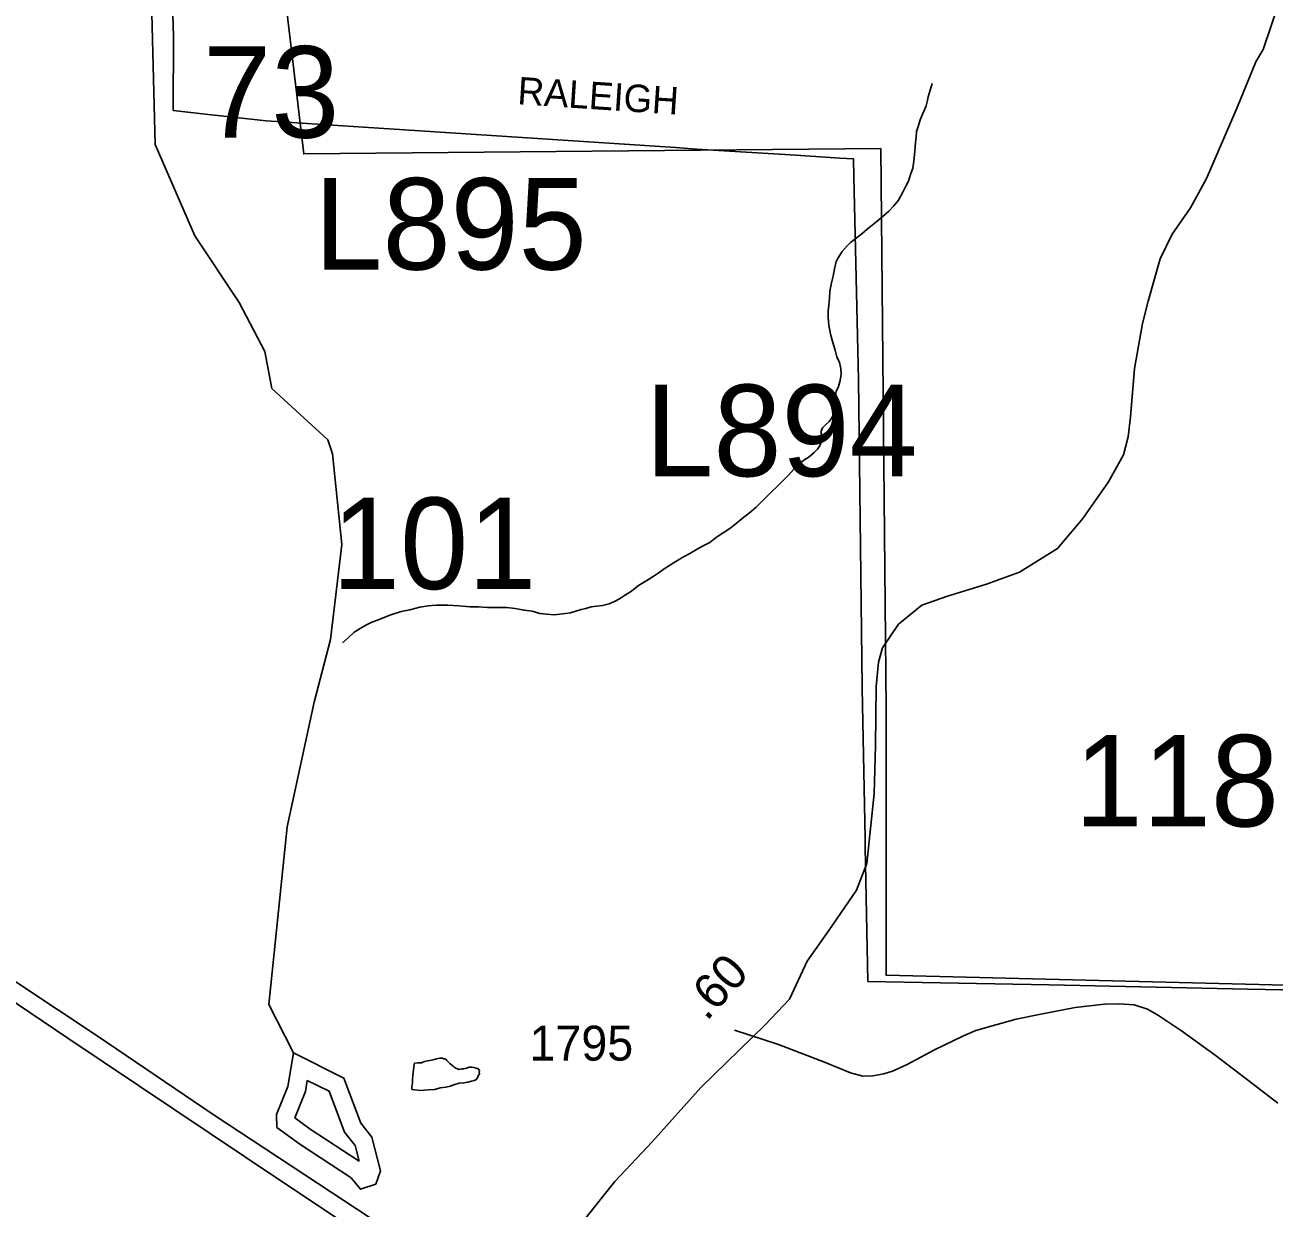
# Model space of a CAD drawing. Extents: x 2001466 to 2224147, y 644118 to 847247.
# Drawn here: x 2062885 to 2067362, y 761293 to 765535 of the extents above; entities that cross this region are included whole.
import ezdxf

# ---------------------------------------------------------------- set-up
doc = ezdxf.new("R2010")
doc.units = 0
for name, color, linetype in [('Exist Boundary Land Use Park State Division NC Parks and Recreation', 7, 'Continuous'), ('Exist Boundary Political City Limit New', 7, 'Continuous'), ('Exist Boundary Political City Limit New Label', 7, 'Continuous'), ('Exist Hydrographic Buffer Line', 7, 'Continuous'), ('Exist Hydrographic Creek Single Shore', 7, 'Continuous'), ('Exist Hydrographic Lake Shore', 7, 'Continuous'), ('Exist Hydrographic Misc Water Feature', 7, 'Continuous'), ('Exist Road Non-System Type 51', 7, 'Continuous'), ('Exist Road Primary Interstate Divided Center Attributed', 7, 'Continuous'), ('Exist Road Primary Interstate Structure Cantilever Sign Number Label', 7, 'Continuous'), ('Exist Road Secondary Mileage Hundredths English Label', 7, 'Continuous'), ('Exist Road Secondary Structure Standard Bridge Number Label', 7, 'Continuous'), ('Exist Road Secondary Type 41 Attributed', 7, 'Continuous'), ('Exist Road Secondary Type 51 Number Label', 7, 'Continuous'), ('Map Preparation Boundary City Limit Buffer Line', 7, 'Continuous')]:
    doc.layers.add(name, color=color, linetype=linetype)

msp = doc.modelspace()

# ---------------------------------------------------------------- linework, layer by layer
at = {"layer": 'Exist Boundary Land Use Park State Division NC Parks and Recreation'}
for p, q in [((2064502.7, 765142), (2065216.2, 765094.9)), ((2065648.3, 765067.4), (2065805.6, 765057.5)), ((2065897.2, 762587), (2065906.7, 762105.2))]:
    msp.add_line(p, q, dxfattribs=at)
for points in [[(2063398.3, 766096.3), (2063417.9, 765494.2), (2063416.5, 765228.2), (2063521.5, 765216.6)], [(2063521.5, 765216.6), (2063749.7, 765191.4), (2064502.7, 765142)], [(2065216.2, 765094.9), (2065291.7, 765089.9), (2065648.3, 765067.4)], [(2065805.6, 765057.5), (2065855, 765054.4), (2065856.4, 764991.2)], [(2065856.4, 764991.2), (2065872.8, 764264), (2065884.8, 763262.5), (2065886, 763161.2)], [(2065886, 763161.2), (2065886.1, 763155.6), (2065896.6, 762619.8), (2065897.2, 762587)], [(2065906.7, 762105.2), (2066556.5, 762093.9), (2067268.1, 762077.3), (2068263.8, 762059)]]:
    msp.add_lwpolyline(points, dxfattribs=at)
at = {"layer": 'Exist Boundary Political City Limit New'}
msp.add_lwpolyline([(2063691.1, 766698.9), (2063884.4, 765072.2), (2065952.4, 765091.6), (2065971.8, 763082.4), (2065971.8, 762128), (2068310.2, 762070), (2068561.5, 762456.4), (2068832.1, 762514.4), (2068928.8, 762398.4), (2069044.8, 762012.1), (2070088.4, 761181.3), (2070359, 761200.6), (2070511, 761327.2), (2070464.5, 758292.3), (2071117.2, 758290.2)], dxfattribs=at)
at = {"layer": 'Exist Hydrographic Buffer Line'}
for points in [[(2063852.4, 761616), (2063890.3, 761710.8), (2063897, 761750.9)], [(2063897, 761750.9), (2063975.7, 761711.6), (2064030.7, 761564.9), (2064068.5, 761517.5), (2064082.5, 761461.6)], [(2064082.5, 761461.6), (2063907.4, 761576), (2063852.4, 761616)]]:
    msp.add_lwpolyline(points, dxfattribs=at)
at = {"layer": 'Exist Hydrographic Creek Single Shore'}
msp.add_lwpolyline([(2063846.9, 761849.4), (2063758.9, 762023.1), (2063824.3, 762659.9), (2063922, 763106.7), (2063980, 763331.8), (2064021.1, 763672.2), (2063987, 763997.7), (2063971, 764047.3), (2063770.1, 764231.8), (2063745.1, 764363.6), (2063653, 764539.3), (2063494.1, 764778.8), (2063352, 765106.6), (2063333.9, 765812.3), (2063366.9, 766021.6), (2063398.3, 766096.3)], dxfattribs=at)
at = {"layer": 'Exist Hydrographic Lake Shore'}
for points in [[(2063786.9, 761628.8), (2063826.8, 761728.6), (2063846.9, 761849.4)], [(2063846.9, 761849.4), (2064028.1, 761758.8), (2064088.5, 761597.7), (2064128.7, 761547.3), (2064158.9, 761426.5), (2064142.1, 761378.7)], [(2064142.1, 761378.7), (2064087.5, 761360.7), (2064053.8, 761402), (2063870.1, 761522), (2063787.6, 761582), (2063786.9, 761628.8)]]:
    msp.add_lwpolyline(points, dxfattribs=at)
at = {"layer": 'Exist Hydrographic Misc Water Feature'}
for points in [[(2066136.6, 765325.1), (2066123, 765276.8), (2066118.7, 765258.8), (2066115, 765244.8), (2066108.9, 765230.7), (2066103.4, 765217), (2066093.3, 765195), (2066087.4, 765174.8), (2066081.2, 765153), (2066079.2, 765131), (2066077.5, 765113), (2066075.1, 765080.9), (2066071.6, 765046.9), (2066067.7, 765020.8), (2066059.3, 764998.9), (2066051.9, 764974.8), (2066043.7, 764958.6), (2066031.6, 764935), (2066016, 764906.9), (2065999.8, 764886.6), (2065981.6, 764866.7), (2065961.9, 764850.6), (2065939.9, 764830.8), (2065903.8, 764802.6), (2065884.2, 764786.5), (2065864.1, 764770.5), (2065844, 764754.5), (2065831.7, 764742.5), (2065813.8, 764722.5), (2065800.1, 764700.3), (2065792.1, 764686.4), (2065786.1, 764660.2), (2065782.2, 764634.4), (2065776.1, 764610.2), (2065770.1, 764580.3), (2065768.5, 764554.2), (2065766.7, 764530.5), (2065764.2, 764508.5), (2065764.4, 764486.2), (2065766.5, 764458.3), (2065772.6, 764426.5), (2065780.8, 764396.5), (2065789, 764368.5), (2065794.8, 764344.5), (2065805, 764324.3), (2065808.9, 764302.6), (2065810.7, 764282.4), (2065807.1, 764260.3), (2065800.9, 764238.5), (2065792.7, 764220.7), (2065789, 764200.6), (2065787.2, 764186.6), (2065787.2, 764176.5), (2065787.2, 764166.4), (2065787, 764150.5), (2065783.1, 764136.5), (2065775.1, 764122.3), (2065767.1, 764112.6), (2065753.1, 764100.5), (2065743.5, 764090.2), (2065739.2, 764078.2), (2065739.6, 764054.3), (2065739.4, 764040.5), (2065735.3, 764028.6), (2065725.2, 764014.3), (2065713.3, 764002.3), (2065695.5, 763986.3), (2065677.3, 763974.5), (2065657.2, 763958.4), (2065641.4, 763942.2), (2065621.7, 763920.5), (2065605.3, 763904.3), (2065583.3, 763882.1), (2065559.8, 763860.1), (2065527.6, 763828), (2065505.6, 763806.2), (2065481.8, 763785.8), (2065455.6, 763765.9), (2065433.9, 763747.7), (2065411.7, 763730), (2065387.7, 763713.7), (2065363.9, 763697.9), (2065340.2, 763679.6), (2065313.9, 763665.7), (2065292, 763653.6), (2065268.4, 763639.7), (2065246, 763627.7), (2065218.1, 763611.7), (2065198.3, 763599.2), (2065180.2, 763587.4), (2065158.5, 763571.2), (2065136.5, 763557.5), (2065114.2, 763543.4), (2065084.5, 763525.2), (2065058.6, 763505.2), (2065034.2, 763489.4), (2065016.4, 763477.1), (2065000.2, 763469), (2064978.6, 763458.9), (2064954.7, 763452.8)], [(2064954.7, 763452.8), (2064934.4, 763451), (2064914.9, 763448.7), (2064894.8, 763442.8), (2064878.8, 763438.8), (2064840.6, 763426.7), (2064822.4, 763425), (2064802.5, 763422.7), (2064782.6, 763420.5), (2064754.5, 763422.7), (2064730.7, 763424.7), (2064702.6, 763432.6), (2064674.3, 763436.5), (2064642.6, 763442.5), (2064612.6, 763446.3), (2064582.5, 763446.4), (2064542.5, 763446.3), (2064510.5, 763448.4), (2064480.4, 763448.1), (2064440.6, 763452.1), (2064400.6, 763454.1), (2064358.6, 763454), (2064330.7, 763452.1), (2064300.5, 763447.8), (2064264.4, 763437.8), (2064232.9, 763431.7), (2064196.8, 763419.7), (2064174.6, 763411.7), (2064148.8, 763401.4), (2064128.7, 763393.5), (2064108.8, 763383.5), (2064086.9, 763371.4), (2064064.9, 763357.3), (2064043, 763337.5), (2064022.9, 763319.5)], [(2064347.9, 761824), (2064317.6, 761818.1), (2064305.9, 761814.2), (2064293.6, 761814), (2064281.7, 761812.1), (2064279.8, 761808), (2064277.6, 761790), (2064275.7, 761768), (2064273.7, 761754.1), (2064273.9, 761741.9), (2064272, 761728), (2064272, 761718.3), (2064303.6, 761714.3), (2064329.9, 761716.4), (2064354.1, 761718), (2064373.7, 761724.4), (2064393.6, 761726.2), (2064409.6, 761730.2), (2064425.8, 761736.3), (2064441.8, 761740.4), (2064458, 761742.4), (2064472, 761744.3), (2064485.7, 761748.3), (2064495.7, 761750.4), (2064501.7, 761754.4), (2064507.6, 761760.4), (2064509.5, 761766.6), (2064513.8, 761774.5), (2064513.6, 761780.6), (2064513.8, 761786.7), (2064509.7, 761792.6), (2064501.9, 761794.5), (2064493.7, 761796.6), (2064485.5, 761798.6), (2064477.5, 761798.7), (2064467.5, 761794.5), (2064457.8, 761792.3), (2064451.9, 761792.4), (2064445.5, 761790.5), (2064439.6, 761790.2), (2064435.7, 761792.4), (2064429.5, 761794.2), (2064423.6, 761798.3), (2064419.5, 761802.2), (2064409.6, 761810.2), (2064403.5, 761816.4), (2064397.7, 761822.1), (2064393.6, 761826.4), (2064389.3, 761828.3), (2064385.6, 761828.4), (2064381.5, 761830.3), (2064377.8, 761830.4), (2064371.9, 761830.1), (2064359.6, 761828.3), (2064347.9, 761824)]]:
    msp.add_lwpolyline(points, dxfattribs=at)
at = {"layer": 'Exist Road Non-System Type 51'}
msp.add_lwpolyline([(2065428.6, 761931.4), (2065586, 761879.7), (2065750.7, 761816.3), (2065843.9, 761778.4), (2065887.7, 761765.5), (2065923.7, 761766.8), (2065963.9, 761774), (2065994, 761783.3), (2066046.6, 761808.3), (2066145.6, 761860.3), (2066248.7, 761910.1), (2066293, 761929.2), (2066365.5, 761949.8), (2066437.9, 761970.3), (2066526.3, 761988.5), (2066648.8, 762012), (2066755, 762023.8), (2066807, 762024.7), (2066861, 762021.6), (2066908.7, 762006.7), (2066948.2, 761983.8), (2067031, 761928.2), (2067151.3, 761841.7), (2067287.1, 761736.9), (2067375.8, 761669.1)], dxfattribs=at)
at = {"layer": 'Exist Road Primary Interstate Divided Center Attributed'}
for points in [[(2064693.5, 760878.7), (2064262.5, 761166.3), (2063560.1, 761629), (2063143.4, 761910.9), (2062431.2, 762382.8), (2062046.3, 762637.8), (2061675.6, 762897), (2061383.8, 763098.1), (2060896.6, 763478.6)], [(2060860.4, 763435.1), (2061120.3, 763224.3), (2061423.7, 762981.6), (2061768.1, 762745.6), (2062160.3, 762488.2), (2062599.1, 762198.3), (2063038.6, 761902.3), (2063671.7, 761477.6), (2064049.8, 761226.3), (2064372.8, 761011.8), (2064672.5, 760810.6)]]:
    msp.add_lwpolyline(points, dxfattribs=at)
at = {"layer": 'Exist Road Secondary Type 41 Attributed'}
msp.add_lwpolyline([(2064890.2, 761252.5), (2064999.7, 761387.8), (2065134.9, 761532), (2065307.1, 761725.2), (2065537.7, 761949.9), (2065625, 762042.5), (2065689.3, 762178.6), (2065766.6, 762288.1), (2065866, 762433.1), (2065902.2, 762528.1), (2065929.2, 762779.4), (2065934, 762950.9), (2065936.4, 763162.7), (2065944.4, 763249.7), (2065958.9, 763301.2), (2066016.5, 763386.6), (2066099.4, 763454.2), (2066192.3, 763487.2), (2066331.5, 763529.9), (2066449.8, 763573.4), (2066586.6, 763657.9), (2066676.7, 763765.8), (2066768.5, 763896.3), (2066822.8, 763993.7), (2066838.9, 764058.2), (2066847.8, 764129.8), (2066862.2, 764303), (2066891.2, 764464), (2066910.5, 764544.6), (2066954.4, 764696), (2066997.4, 764785.3), (2067062.6, 764878.7), (2067119.8, 764984.2), (2067229.6, 765238.7), (2067296.8, 765403), (2067323.3, 765447.3), (2067378.9, 765612.4)], dxfattribs=at)
at = {"layer": 'Map Preparation Boundary City Limit Buffer Line'}
msp.add_lwpolyline([(2063691.1, 766698.9), (2063884.4, 765072.2), (2065952.4, 765091.6), (2065971.8, 763082.4), (2065971.8, 762128), (2068310.2, 762070), (2068561.5, 762456.4), (2068832.1, 762514.4), (2068928.8, 762398.4), (2069044.8, 762012.1), (2070088.4, 761181.3), (2070359, 761200.6), (2070511, 761327.2), (2070464.5, 758292.3), (2071117.2, 758290.2)], dxfattribs=at)

# ---------------------------------------------------------------- texts
at = {"layer": 'Exist Boundary Political City Limit New Label'}
msp.add_text('RALEIGH', height=98.42, rotation=356.2466, dxfattribs=at).set_placement((2064648.4, 765250.7))
at = {"layer": 'Exist Road Primary Interstate Structure Cantilever Sign Number Label'}
for s, p in [('L895', (2063922.6, 764657.7)), ('L894', (2065108.8, 763916.8))]:
    msp.add_text(s, height=328.08, dxfattribs=at).set_placement(p)
at = {"layer": 'Exist Road Secondary Mileage Hundredths English Label'}
msp.add_text('.60', height=125, rotation=47.2744, dxfattribs=at).set_placement((2065327.9, 761960.5))
at = {"layer": 'Exist Road Secondary Structure Standard Bridge Number Label'}
for s, p in [('73', (2063523.8, 765130.6)), ('101', (2063985.6, 763512.4)), ('118', (2066647.7, 762661.2))]:
    msp.add_text(s, height=328.08, dxfattribs=at).set_placement(p)
at = {"layer": 'Exist Road Secondary Type 51 Number Label'}
msp.add_text('1795', height=125, dxfattribs=at).set_placement((2064693.3, 761821.9))

doc.saveas('drawing.dxf')
